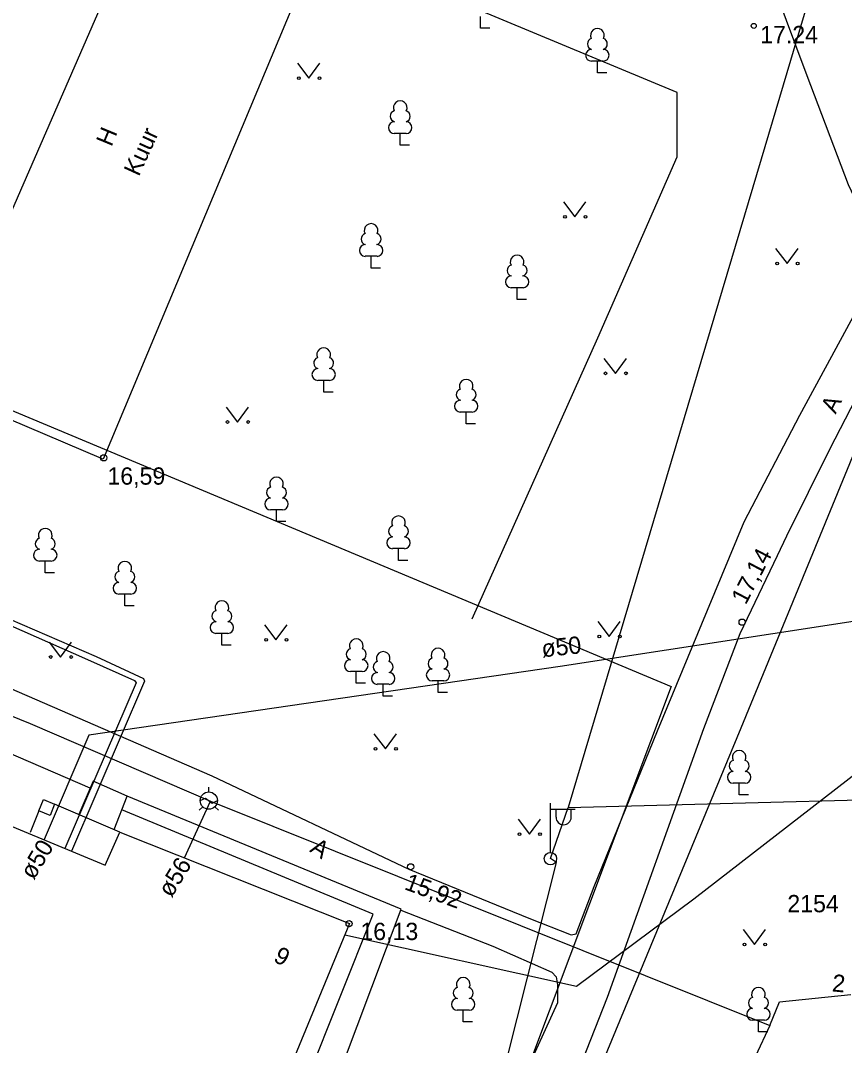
# Model space of a CAD drawing. Extents: x 713497 to 713863, y 6590062 to 6590327.
# Drawn here: x 713568.28 to 713601.63, y 6590100.62 to 6590142.1 of the extents above; entities that cross this region are included whole.
import ezdxf

# ---------------------------------------------------------------- set-up
doc = ezdxf.new("R2010")
doc.units = 0
for name, color, linetype in [('AED', 7, 'Continuous'), ('HALJASTUS', 7, 'Continuous'), ('HOONE', 7, 'Continuous'), ('HOONEDET', 7, 'Continuous'), ('KORGUS', 7, 'Continuous'), ('MPKAABEL', 7, 'Continuous'), ('POST', 7, 'Continuous'), ('PUU', 7, 'Continuous'), ('SIKAEV', 7, 'Continuous'), ('SITRASS', 7, 'Continuous'), ('TEE', 7, 'Continuous'), ('TORU NR', 7, 'Continuous'), ('TTRASS', 7, 'Continuous'), ('VTRASS', 7, 'Continuous'), ('Слой 1', 7, 'Continuous')]:
    doc.layers.add(name, color=color, linetype=linetype)

msp = doc.modelspace()

# ---------------------------------------------------------------- linework, layer by layer
at = {"layer": 'AED'}
for points in [[(713579.57, 6590095.19), (713583.69, 6590106.13), (713572.6, 6590110.71)], [(713569.21, 6590110.57), (713569.66, 6590110.38), (713569.48, 6590109.92), (713569.02, 6590110.11), (713569.21, 6590110.57)]]:
    msp.add_lwpolyline(points, dxfattribs=at)
at = {"layer": 'HALJASTUS'}
for p, q in [((713579.487, 6590140.377), (713579.95, 6590139.77)), ((713579.95, 6590139.77), (713580.396, 6590140.377)), ((713590.257, 6590134.757), (713590.72, 6590134.15)), ((713590.72, 6590134.15), (713591.166, 6590134.757)), ((713598.847, 6590132.877), (713599.31, 6590132.27)), ((713599.31, 6590132.27), (713599.756, 6590132.877)), ((713591.897, 6590128.427), (713592.36, 6590127.82)), ((713592.36, 6590127.82), (713592.806, 6590128.427)), ((713576.597, 6590126.457), (713577.06, 6590125.85)), ((713577.06, 6590125.85), (713577.506, 6590126.457)), ((713578.157, 6590117.647), (713578.62, 6590117.04)), ((713578.62, 6590117.04), (713579.066, 6590117.647)), ((713591.647, 6590117.777), (713592.11, 6590117.17)), ((713592.11, 6590117.17), (713592.556, 6590117.777)), ((713569.437, 6590116.947), (713569.9, 6590116.34)), ((713569.9, 6590116.34), (713570.346, 6590116.947)), ((713582.587, 6590113.227), (713583.05, 6590112.62)), ((713583.05, 6590112.62), (713583.496, 6590113.227)), ((713588.417, 6590109.777), (713588.88, 6590109.17)), ((713588.88, 6590109.17), (713589.326, 6590109.777)), ((713597.527, 6590105.317), (713597.99, 6590104.71)), ((713597.99, 6590104.71), (713598.436, 6590105.317))]:
    msp.add_line(p, q, dxfattribs=at)
msp.add_lwpolyline([(713586.56, 6590117.88), (713591.65, 6590129.25), (713594.86, 6590136.58), (713594.86, 6590139.18), (713584.381, 6590143.559)], dxfattribs=at)
for centre in [(713579.549, 6590139.77), (713580.378, 6590139.77), (713590.319, 6590134.15), (713591.148, 6590134.15), (713598.909, 6590132.27), (713599.738, 6590132.27), (713591.959, 6590127.82), (713592.788, 6590127.82), (713576.659, 6590125.85), (713577.488, 6590125.85), (713591.709, 6590117.17), (713592.538, 6590117.17), (713578.219, 6590117.04), (713579.048, 6590117.04), (713569.499, 6590116.34), (713570.328, 6590116.34), (713582.649, 6590112.62), (713583.478, 6590112.62), (713588.479, 6590109.17), (713589.308, 6590109.17), (713597.589, 6590104.71), (713598.418, 6590104.71)]:
    msp.add_circle(centre, 0.055, dxfattribs=at)
at = {"layer": 'HOONE'}
for p, q in [((713575.9, 6590110.88), (713575.9, 6590111.077)), ((713575.55, 6590110.528), (713575.761, 6590110.634)), ((713575.761, 6590110.634), (713576.039, 6590110.426)), ((713575.653, 6590110.283), (713575.513, 6590110.143)), ((713576.039, 6590110.426), (713576.25, 6590110.532)), ((713576.147, 6590110.283), (713576.287, 6590110.143))]:
    msp.add_line(p, q, dxfattribs=at)
for points in [[(713580.529, 6590145.652), (713571.63, 6590124.34), (713571.55, 6590124.37), (713564.8, 6590127.25), (713574.066, 6590148.492)], [(713552.9, 6590115.72), (713571.71, 6590107.92), (713572.3, 6590109.25), (713581.6, 6590105.56), (713575.3, 6590090.29), (713565.47, 6590094.19), (713565.93, 6590095.31), (713547.36, 6590102.98), (713546.93, 6590102.24), (713537.6, 6590106.1), (713544.02, 6590121.09), (713553.39, 6590117.16), (713552.9, 6590115.72)], [(713553.02, 6590117.31), (713554.05, 6590119.58), (713568.67, 6590113.65), (713575.97, 6590110.5)], [(713574.91, 6590108.21), (713575.97, 6590110.5)], [(713575.97, 6590110.5), (713598.61, 6590101.43)], [(713598.61, 6590101.43), (713599, 6590102.39), (713601.89, 6590102.68)], [(713598.61, 6590101.43), (713591.07, 6590085.3), (713584.93, 6590072.56)]]:
    msp.add_lwpolyline(points, dxfattribs=at)
msp.add_circle((713575.9, 6590110.53), 0.35, dxfattribs=at)
at = {"layer": 'HOONEDET'}
for points in [[(713571.1, 6590111.03), (713566.19, 6590113.15), (713555.54, 6590117.47)], [(713572.07, 6590109.36), (713572.6, 6590110.71), (713571.22, 6590111.31), (713570.64, 6590109.96)], [(713572.3, 6590109.25), (713569.66, 6590110.38)], [(713569.02, 6590110.11), (713568.67, 6590109.24)], [(713575.88, 6590089.2), (713582.55, 6590105.93), (713572.38, 6590110.15)]]:
    msp.add_lwpolyline(points, dxfattribs=at)
at = {"layer": 'KORGUS'}
for centre, radius in [((713597.96, 6590141.88), 0.1), ((713571.65, 6590124.4), 0.125), ((713597.49, 6590117.75), 0.125), ((713584.07, 6590107.85), 0.125), ((713581.58, 6590105.55), 0.125)]:
    msp.add_circle(centre, radius, dxfattribs=at)
at = {"layer": 'MPKAABEL'}
for points in [[(713601.086, 6590145.444), (713600.75, 6590144.85), (713598.262, 6590136.492), (713590.45, 6590110.25)], [(713590.45, 6590110.25), (713609.95, 6590110.76), (713609.17, 6590115.61), (713608.21, 6590115.44)], [(713589.73, 6590108.18), (713590.45, 6590110.25)], [(713580.06, 6590068.7), (713589.97, 6590108.03), (713589.73, 6590108.18)]]:
    msp.add_lwpolyline(points, dxfattribs=at)
at = {"layer": 'POST'}
for p, q in [((713589.73, 6590108.43), (713589.73, 6590110.43)), ((713589.73, 6590110.18), (713590.73, 6590110.18)), ((713589.957, 6590109.859), (713589.957, 6590110.18)), ((713590.569, 6590109.859), (713590.569, 6590110.18))]:
    msp.add_line(p, q, dxfattribs=at)
msp.add_circle((713589.73, 6590108.18), 0.25, dxfattribs=at)
msp.add_arc((713590.263, 6590109.859), 0.306, 180, 0, dxfattribs=at)
at = {"layer": 'PUU'}
for p, q in [((713586.9, 6590141.79), (713586.9, 6590142.265)), ((713587.28, 6590141.79), (713586.9, 6590141.79)), ((713591.87, 6590140.455), (713591.39, 6590140.455)), ((713591.63, 6590139.98), (713591.63, 6590140.455)), ((713592.01, 6590139.98), (713591.63, 6590139.98)), ((713583.89, 6590137.525), (713583.41, 6590137.525)), ((713583.65, 6590137.05), (713583.65, 6590137.525)), ((713584.03, 6590137.05), (713583.65, 6590137.05)), ((713582.71, 6590132.555), (713582.23, 6590132.555)), ((713582.47, 6590132.08), (713582.47, 6590132.555)), ((713582.85, 6590132.08), (713582.47, 6590132.08)), ((713588.62, 6590131.285), (713588.14, 6590131.285)), ((713588.38, 6590130.81), (713588.38, 6590131.285)), ((713588.76, 6590130.81), (713588.38, 6590130.81)), ((713580.79, 6590127.535), (713580.31, 6590127.535)), ((713580.55, 6590127.06), (713580.55, 6590127.535)), ((713580.93, 6590127.06), (713580.55, 6590127.06)), ((713586.56, 6590126.255), (713586.08, 6590126.255)), ((713586.32, 6590125.78), (713586.32, 6590126.255)), ((713586.7, 6590125.78), (713586.32, 6590125.78)), ((713578.88, 6590122.295), (713578.4, 6590122.295)), ((713578.64, 6590121.82), (713578.64, 6590122.295)), ((713579.02, 6590121.82), (713578.64, 6590121.82)), ((713583.82, 6590120.725), (713583.34, 6590120.725)), ((713583.58, 6590120.25), (713583.58, 6590120.725)), ((713569.52, 6590120.225), (713569.04, 6590120.225)), ((713569.28, 6590119.75), (713569.28, 6590120.225)), ((713583.96, 6590120.25), (713583.58, 6590120.25)), ((713569.66, 6590119.75), (713569.28, 6590119.75)), ((713572.74, 6590118.885), (713572.26, 6590118.885)), ((713572.5, 6590118.41), (713572.5, 6590118.885)), ((713572.88, 6590118.41), (713572.5, 6590118.41)), ((713576.67, 6590117.295), (713576.19, 6590117.295)), ((713576.43, 6590116.82), (713576.43, 6590117.295)), ((713576.81, 6590116.82), (713576.43, 6590116.82)), ((713582.11, 6590115.755), (713581.63, 6590115.755)), ((713581.87, 6590115.28), (713581.87, 6590115.755)), ((713582.25, 6590115.28), (713581.87, 6590115.28)), ((713583.2, 6590115.235), (713582.72, 6590115.235)), ((713582.96, 6590114.76), (713582.96, 6590115.235)), ((713585.42, 6590115.375), (713584.94, 6590115.375)), ((713585.18, 6590114.9), (713585.18, 6590115.375)), ((713583.34, 6590114.76), (713582.96, 6590114.76)), ((713585.56, 6590114.9), (713585.18, 6590114.9)), ((713597.61, 6590111.235), (713597.13, 6590111.235)), ((713597.37, 6590110.76), (713597.37, 6590111.235)), ((713597.75, 6590110.76), (713597.37, 6590110.76)), ((713586.44, 6590102.045), (713585.96, 6590102.045)), ((713586.2, 6590101.57), (713586.2, 6590102.045)), ((713586.58, 6590101.57), (713586.2, 6590101.57)), ((713598.39, 6590101.645), (713597.91, 6590101.645)), ((713598.15, 6590101.17), (713598.15, 6590101.645)), ((713598.53, 6590101.17), (713598.15, 6590101.17))]:
    msp.add_line(p, q, dxfattribs=at)
for centre, radius, start, end in [((713591.63, 6590141.5), 0.277, 332.5799, 207.4201), ((713591.46, 6590141.153), 0.233, 109.0217, 253.1415), ((713591.8, 6590141.153), 0.233, 286.8508, 70.9859), ((713591.393, 6590140.692), 0.238, 90.0016, 269.3953), ((713591.867, 6590140.692), 0.238, 270.6047, 89.9984), ((713583.65, 6590138.57), 0.277, 332.5799, 207.4201), ((713583.48, 6590138.223), 0.233, 109.0217, 253.1415), ((713583.82, 6590138.223), 0.233, 286.8508, 70.9859), ((713583.413, 6590137.762), 0.238, 90.0016, 269.3953), ((713583.887, 6590137.762), 0.238, 270.6047, 89.9984), ((713582.47, 6590133.6), 0.277, 332.5799, 207.4201), ((713582.3, 6590133.253), 0.233, 109.0217, 253.1415), ((713582.64, 6590133.253), 0.233, 286.8508, 70.9859), ((713582.233, 6590132.792), 0.238, 90.0016, 269.3953), ((713582.707, 6590132.792), 0.238, 270.6047, 89.9984), ((713588.38, 6590132.33), 0.277, 332.5799, 207.4201), ((713588.21, 6590131.983), 0.233, 109.0217, 253.1415), ((713588.55, 6590131.983), 0.233, 286.8508, 70.9859), ((713588.143, 6590131.522), 0.238, 90.0016, 269.3953), ((713588.617, 6590131.522), 0.238, 270.6047, 89.9984), ((713580.55, 6590128.58), 0.277, 332.5799, 207.4201), ((713580.38, 6590128.233), 0.233, 109.0217, 253.1415), ((713580.72, 6590128.233), 0.233, 286.8508, 70.9859), ((713580.313, 6590127.772), 0.238, 90.0016, 269.3953), ((713580.787, 6590127.772), 0.238, 270.6047, 89.9984), ((713586.32, 6590127.3), 0.277, 332.5799, 207.4201), ((713586.15, 6590126.953), 0.233, 109.0217, 253.1415), ((713586.49, 6590126.953), 0.233, 286.8508, 70.9859), ((713586.083, 6590126.492), 0.238, 90.0016, 269.3953), ((713586.557, 6590126.492), 0.238, 270.6047, 89.9984), ((713578.64, 6590123.34), 0.277, 332.5799, 207.4201), ((713578.47, 6590122.993), 0.233, 109.0217, 253.1415), ((713578.81, 6590122.993), 0.233, 286.8508, 70.9859), ((713578.403, 6590122.532), 0.238, 90.0016, 269.3953), ((713578.877, 6590122.532), 0.238, 270.6047, 89.9984), ((713583.58, 6590121.77), 0.277, 332.5799, 207.4201), ((713569.28, 6590121.27), 0.277, 332.5799, 207.4201), ((713583.41, 6590121.423), 0.233, 109.0217, 253.1415), ((713583.75, 6590121.423), 0.233, 286.8508, 70.9859), ((713569.11, 6590120.923), 0.233, 109.0217, 253.1415), ((713569.45, 6590120.923), 0.233, 286.8508, 70.9859), ((713583.343, 6590120.962), 0.238, 90.0016, 269.3953), ((713583.817, 6590120.962), 0.238, 270.6047, 89.9984), ((713569.043, 6590120.462), 0.238, 90.0016, 269.3953), ((713569.517, 6590120.462), 0.238, 270.6047, 89.9984), ((713572.5, 6590119.93), 0.277, 332.5799, 207.4201), ((713572.33, 6590119.583), 0.233, 109.0217, 253.1415), ((713572.67, 6590119.583), 0.233, 286.8508, 70.9859), ((713572.263, 6590119.122), 0.238, 90.0016, 269.3953), ((713572.737, 6590119.122), 0.238, 270.6047, 89.9984), ((713576.43, 6590118.34), 0.277, 332.5799, 207.4201), ((713576.26, 6590117.993), 0.233, 109.0217, 253.1415), ((713576.6, 6590117.993), 0.233, 286.8508, 70.9859), ((713576.193, 6590117.532), 0.238, 90.0016, 269.3953), ((713576.667, 6590117.532), 0.238, 270.6047, 89.9984), ((713581.87, 6590116.8), 0.277, 332.5799, 207.4201), ((713581.7, 6590116.453), 0.233, 109.0217, 253.1415), ((713582.04, 6590116.453), 0.233, 286.8508, 70.9859), ((713582.96, 6590116.28), 0.277, 332.5799, 207.4201), ((713585.18, 6590116.42), 0.277, 332.5799, 207.4201), ((713581.633, 6590115.992), 0.238, 90.0016, 269.3953), ((713582.107, 6590115.992), 0.238, 270.6047, 89.9984), ((713582.79, 6590115.933), 0.233, 109.0217, 253.1415), ((713583.13, 6590115.933), 0.233, 286.8508, 70.9859), ((713585.01, 6590116.073), 0.233, 109.0217, 253.1415), ((713585.35, 6590116.073), 0.233, 286.8508, 70.9859), ((713582.723, 6590115.472), 0.238, 90.0016, 269.3953), ((713583.197, 6590115.472), 0.238, 270.6047, 89.9984), ((713584.943, 6590115.612), 0.238, 90.0016, 269.3953), ((713585.417, 6590115.612), 0.238, 270.6047, 89.9984), ((713597.37, 6590112.28), 0.277, 332.5799, 207.4201), ((713597.2, 6590111.933), 0.233, 109.0217, 253.1415), ((713597.54, 6590111.933), 0.233, 286.8508, 70.9859), ((713597.133, 6590111.472), 0.238, 90.0016, 269.3953), ((713597.607, 6590111.472), 0.238, 270.6047, 89.9984), ((713586.2, 6590103.09), 0.277, 332.5799, 207.4201), ((713586.03, 6590102.743), 0.233, 109.0217, 253.1415), ((713586.37, 6590102.743), 0.233, 286.8508, 70.9859), ((713598.15, 6590102.69), 0.277, 332.5799, 207.4201), ((713585.963, 6590102.282), 0.238, 90.0016, 269.3953), ((713586.437, 6590102.282), 0.238, 270.6047, 89.9984), ((713597.98, 6590102.343), 0.233, 109.0217, 253.1415), ((713598.32, 6590102.343), 0.233, 286.8508, 70.9859), ((713597.913, 6590101.882), 0.238, 90.0016, 269.3953), ((713598.387, 6590101.882), 0.238, 270.6047, 89.9984)]:
    msp.add_arc(centre, radius, start, end, dxfattribs=at)
at = {"layer": 'SITRASS'}
for points in [[(713604.74, 6590130.4), (713602.808, 6590133.322), (713601.802, 6590135.455), (713600.119, 6590139.862), (713598.034, 6590145.47), (713595.726, 6590150.48), (713594.14, 6590155.756), (713592.061, 6590161.237), (713590.507, 6590166.553), (713587.195, 6590174.813), (713585.81, 6590178.199), (713586.27, 6590179.866), (713587.462, 6590182.326), (713588.914, 6590185.572), (713590.587, 6590188.977), (713590.841, 6590191.04), (713589.649, 6590192.458), (713590.512, 6590195.022), (713596.084, 6590206.187), (713594.932, 6590207.019)], [(713622.45, 6590139.76), (713613.05, 6590138.2), (713604.74, 6590130.4), (713602.95, 6590126.88), (713597.44, 6590113.46), (713584.59, 6590082.45), (713583.71, 6590080.35)], [(713605.11, 6590113.96), (713595.54, 6590106.54), (713590.79, 6590103.01), (713581.4, 6590105.08)]]:
    msp.add_lwpolyline(points, dxfattribs=at)
at = {"layer": 'TEE'}
for points in [[(713566.967, 6590153.208), (713562.59, 6590143.13), (713560.84, 6590139.13), (713560.56, 6590138.35), (713557.65, 6590125.67), (713556.37, 6590120.11), (713556.68, 6590119.84), (713558.67, 6590119.06), (713576.02, 6590111.53), (713584, 6590107.76), (713588.86, 6590105.77), (713590.57, 6590105.1), (713590.77, 6590105.14), (713591.5, 6590107.05), (713594.07, 6590113.35), (713596.09, 6590118.23), (713597.57, 6590121.81), (713599.83, 6590126.13), (713602.51, 6590131.08), (713606.52, 6590138.814), (713611.932, 6590147.658), (713614.005, 6590150.134)], [(713603.34, 6590129.2), (713601.04, 6590124.76), (713599.29, 6590121.23), (713598.91, 6590120.43), (713597.4, 6590117.28), (713595.92, 6590113.43), (713592.03, 6590102.56), (713589.85, 6590097.04), (713584.42, 6590083.08), (713579.98, 6590072.47), (713581.77, 6590072.66), (713586.38, 6590073.16), (713593.07, 6590074.25), (713606.92, 6590076.66)], [(713583.68, 6590106.09), (713587.4, 6590104.64), (713589.78, 6590103.58), (713589.96, 6590103.4), (713590.01, 6590103.08), (713590.01, 6590102.71), (713590.01, 6590102.34), (713585.33, 6590092.09), (713584.97, 6590091.18), (713584.97, 6590090.9), (713584.78, 6590090.76), (713584.05, 6590090.35), (713578.15, 6590087.01), (713571.27, 6590082.98), (713561.885, 6590077.404), (713551.992, 6590081.16), (713545.288, 6590081.565), (713534.534, 6590085.605), (713533.935, 6590086.13), (713529.929, 6590092.161), (713526.251, 6590097.247), (713509.421, 6590104.216), (713508.991, 6590106.523), (713515.019, 6590120.888)]]:
    msp.add_lwpolyline(points, dxfattribs=at)
at = {"layer": 'TTRASS'}
for points in [[(713523.857, 6590138.983), (713524.067, 6590138.915), (713524.705, 6590138.591), (713525.348, 6590138.279), (713526.071, 6590137.95), (713527.566, 6590137.264), (713527.622, 6590137.146), (713527.036, 6590135.158), (713527.078, 6590135.061), (713538.098, 6590130.433), (713549.268, 6590125.812), (713560.338, 6590121.115), (713571.335, 6590116.365), (713573.258, 6590115.465), (713573.297, 6590115.359), (713570.343, 6590108.487)], [(713523.505, 6590138.729), (713523.613, 6590138.692), (713524.465, 6590138.267), (713525.19, 6590137.961), (713525.932, 6590137.688), (713527.231, 6590137.105), (713527.247, 6590137.015), (713526.658, 6590135.004), (713526.717, 6590134.905), (713537.815, 6590130.342), (713548.918, 6590125.717), (713559.888, 6590121.136), (713570.991, 6590116.245), (713572.888, 6590115.389), (713572.965, 6590115.295), (713570.078, 6590108.597)]]:
    msp.add_lwpolyline(points, dxfattribs=at)
at = {"layer": 'VTRASS'}
msp.add_lwpolyline([(713631.96, 6590122.32), (713624.38, 6590121.22), (713590.12, 6590115.96), (713571.04, 6590113.18), (713569.24, 6590108.95)], dxfattribs=at)
at = {"layer": 'Слой 1'}
msp.add_lwpolyline([(713526.78, 6590087.58), (713527.11, 6590089.1), (713547.08, 6590135.04), (713594.62, 6590115.14), (713578.96, 6590073.5), (713549.09, 6590081.07)], close=True, dxfattribs=at)

# ---------------------------------------------------------------- texts
at = {"layer": 'HOONE'}
for s, rotation, p in [('H', 67.5125, (713571.96, 6590136.963)), ('Kuur', 65.484, (713573.068, 6590135.757)), ('9', 332.0924, (713578.477, 6590104.042))]:
    msp.add_text(s, height=0.7, rotation=rotation, dxfattribs=at).set_placement(p)
at = {"layer": 'KORGUS'}
for s, p in [(' 17.24', (713597.96, 6590141.18)), ('16,59', (713571.796, 6590123.315)), ('16,13', (713582.036, 6590104.885))]:
    msp.add_text(s, height=0.7, dxfattribs=at).set_placement(p)
for s, rotation, p in [('17,14', 62.351, (713597.635, 6590118.422)), ('15,92', 339.8301, (713583.779, 6590106.951))]:
    msp.add_text(s, height=0.7, rotation=rotation, dxfattribs=at).set_placement(p)
at = {"layer": 'SIKAEV'}
msp.add_text('2154', height=0.7, dxfattribs=at).set_placement((713599.32, 6590106.01))
at = {"layer": 'TEE'}
for rotation, p in [(64.3336, (713601.275, 6590126.146)), (327.1011, (713579.952, 6590108.483))]:
    msp.add_text('A', height=0.7, rotation=rotation, dxfattribs=at).set_placement(p)
at = {"layer": 'TORU NR'}
for s, rotation, p in [('ø50', 6.0077, (713589.404, 6590116.326)), ('ø50', 58.7707, (713568.811, 6590107.289)), ('ø56', 58.7707, (713574.391, 6590106.569)), ('2', 354.7103, (713601.111, 6590102.81))]:
    msp.add_text(s, height=0.7, rotation=rotation, dxfattribs=at).set_placement(p)

doc.saveas('drawing.dxf')
